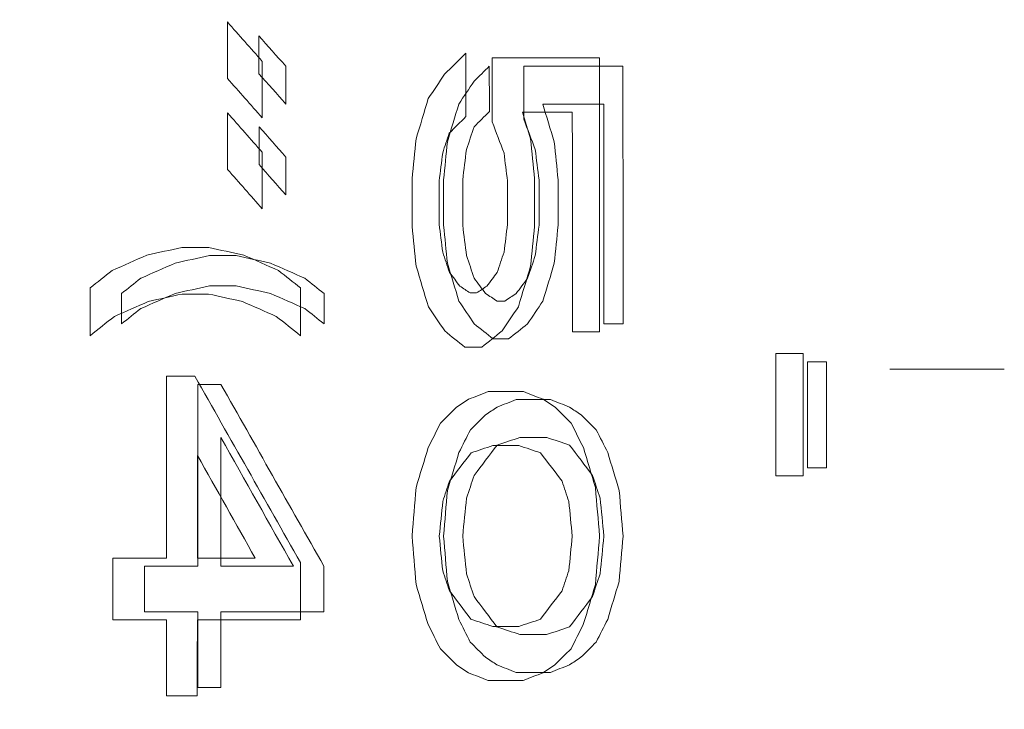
# Model space of a CAD drawing. Header units: millimetres. Extents: x -10 to 594, y 0 to 420.
# Tile 394 of 656: x 203.805 to 204.011, y 280.945 to 281.089. Entities that reach past the tile are written whole.
import ezdxf

# ---------------------------------------------------------------- set-up
doc = ezdxf.new("R2010")
doc.units = ezdxf.units.MM
doc.layers.add('1', color=7, linetype='Continuous', true_color=0xffffff)

msp = doc.modelspace()

# ---------------------------------------------------------------- linework, layer by layer
at = {"layer": '1', "color": 155, "linetype": 'Continuous', "lineweight": 18}
for points, knots in [([(203.87674, 278.47357), (203.79781, 278.47341), (203.64099, 278.50646), (203.34149, 278.70034), (203.01215, 279.17146), (202.74375, 280.01789), (202.64785, 281.01625), (202.74375, 282.01461), (203.01215, 282.86104), (203.34149, 283.33215), (203.64099, 283.52603), (203.79781, 283.55909), (203.87674, 283.55892)], [0, 0, 0, 0, 0.0625, 0.125, 0.25, 0.375, 0.5, 0.625, 0.75, 0.875, 0.9375, 1, 1, 1, 1]), ([(203.87674, 283.55892), (203.79781, 283.55909), (203.64099, 283.52603), (203.34149, 283.33215), (203.01215, 282.86104), (202.74375, 282.01461), (202.64785, 281.01625), (202.74375, 280.01789), (203.01215, 279.17146), (203.34149, 278.70034), (203.64099, 278.50646), (203.79781, 278.47341), (203.87674, 278.47357)], [0, 0, 0, 0, 0.0625, 0.125, 0.25, 0.375, 0.5, 0.625, 0.75, 0.875, 0.9375, 1, 1, 1, 1]), ([(203.89065, 278.4889), (203.81225, 278.48873), (203.6565, 278.52159), (203.35905, 278.7143), (203.032, 279.18258), (202.76552, 280.0239), (202.67033, 281.01625), (202.76552, 282.00859), (203.032, 282.84992), (203.35905, 283.31819), (203.6565, 283.51091), (203.81225, 283.54376), (203.89065, 283.54359)], [0, 0, 0, 0, 0.0625, 0.125, 0.25, 0.375, 0.5, 0.625, 0.75, 0.875, 0.9375, 1, 1, 1, 1]), ([(203.89065, 283.54359), (203.81225, 283.54376), (203.6565, 283.51091), (203.35905, 283.31819), (203.032, 282.84992), (202.76552, 282.00859), (202.67033, 281.01625), (202.76552, 280.0239), (203.032, 279.18258), (203.35905, 278.7143), (203.6565, 278.52159), (203.81225, 278.48873), (203.89065, 278.4889)], [0, 0, 0, 0, 0.0625, 0.125, 0.25, 0.375, 0.5, 0.625, 0.75, 0.875, 0.9375, 1, 1, 1, 1]), ([(203.9277, 283.34978), (203.85515, 283.34994), (203.71099, 283.3196), (203.43567, 283.14166), (203.13328, 282.7093), (202.88785, 281.93249), (202.80052, 281.01625), (202.88785, 280.1), (203.13328, 279.32319), (203.43567, 278.89083), (203.71099, 278.71289), (203.85515, 278.68255), (203.9277, 278.68271)], [0, 0, 0, 0, 0.0625, 0.125, 0.25, 0.375, 0.5, 0.625, 0.75, 0.875, 0.9375, 1, 1, 1, 1]), ([(203.9277, 278.68271), (203.85515, 278.68255), (203.71099, 278.71289), (203.43567, 278.89083), (203.13328, 279.32319), (202.88785, 280.1), (202.80052, 281.01625), (202.88785, 281.93249), (203.13328, 282.7093), (203.43567, 283.14166), (203.71099, 283.3196), (203.85515, 283.34994), (203.9277, 283.34978)], [0, 0, 0, 0, 0.0625, 0.125, 0.25, 0.375, 0.5, 0.625, 0.75, 0.875, 0.9375, 1, 1, 1, 1]), ([(204.40352, 278.79375), (204.33394, 278.7936), (204.19588, 278.82249), (203.93276, 278.99196), (203.64432, 279.40375), (203.41025, 280.1436), (203.32698, 281.01625), (203.41025, 281.88889), (203.64432, 282.62874), (203.93276, 283.04053), (204.19588, 283.21), (204.33394, 283.23889), (204.40352, 283.23875)], [0, 0, 0, 0, 0.0625, 0.125, 0.25, 0.375, 0.5, 0.625, 0.75, 0.875, 0.9375, 1, 1, 1, 1]), ([(204.40352, 283.23875), (204.40271, 283.23875), (204.40107, 283.23875), (204.39862, 283.23873), (204.39617, 283.23871), (204.39372, 283.23867), (204.39127, 283.23862), (204.38882, 283.23856), (204.38637, 283.23849), (204.38392, 283.23841), (204.38148, 283.23831), (204.37903, 283.2382), (204.37658, 283.23808), (204.37414, 283.23795), (204.37169, 283.23781), (204.36925, 283.23765), (204.36681, 283.23748), (204.36437, 283.2373), (204.36193, 283.23711), (204.35949, 283.23691), (204.35705, 283.23669), (204.35461, 283.23646), (204.35217, 283.23622), (204.34973, 283.23597), (204.34729, 283.23571), (204.34486, 283.23543), (204.34242, 283.23515), (204.33999, 283.23485), (204.33755, 283.23453), (204.33512, 283.23421), (204.33269, 283.23388), (204.33026, 283.23353), (204.32782, 283.23317), (204.32539, 283.2328), (204.32296, 283.23242), (204.32053, 283.23202), (204.31811, 283.23161), (204.31568, 283.2312), (204.31325, 283.23076), (204.31082, 283.23032), (204.3084, 283.22987), (204.30597, 283.2294), (204.30355, 283.22892), (204.30113, 283.22843), (204.2987, 283.22793), (204.29628, 283.22741), (204.29386, 283.22689), (204.29144, 283.22635), (204.28902, 283.2258), (204.2866, 283.22524), (204.28418, 283.22466), (204.28176, 283.22408), (204.27934, 283.22348), (204.27692, 283.22287), (204.27451, 283.22225), (204.27209, 283.22161), (204.26968, 283.22097), (204.26726, 283.22031), (204.26485, 283.21964), (204.26243, 283.21896), (204.26002, 283.21827), (204.25761, 283.21756), (204.2552, 283.21684), (204.25279, 283.21611), (204.25038, 283.21537), (204.24797, 283.21462), (204.24556, 283.21385), (204.24315, 283.21308), (204.24074, 283.21229), (204.23834, 283.21149), (204.23593, 283.21067), (204.23352, 283.20985), (204.23112, 283.20901), (204.22871, 283.20816), (204.22631, 283.2073), (204.22391, 283.20643), (204.2215, 283.20555), (204.2191, 283.20465), (204.2167, 283.20374), (204.2143, 283.20282), (204.2119, 283.20189), (204.2095, 283.20094), (204.2071, 283.19999), (204.2047, 283.19902), (204.2023, 283.19804), (204.1999, 283.19705), (204.18479, 283.19072), (204.15713, 283.17787), (204.1173, 283.15582), (204.07802, 283.13051), (204.03929, 283.10193), (203.99797, 283.06746), (203.95432, 283.02621), (203.90866, 282.97716), (203.86414, 282.9233), (203.82084, 282.86476), (203.77892, 282.80184), (203.73854, 282.73473), (203.69979, 282.66355), (203.6627, 282.5884), (203.62734, 282.50947), (203.59381, 282.42691), (203.56215, 282.34083), (203.52913, 282.2415), (203.49572, 282.1281), (203.46318, 281.99979), (203.43707, 281.87842), (203.41636, 281.76547), (203.40009, 281.66198), (203.38623, 281.55674), (203.37481, 281.44998), (203.36586, 281.34218), (203.35944, 281.23381), (203.35559, 281.12513), (203.35431, 281.01625), (203.35559, 280.90737), (203.35944, 280.79869), (203.36586, 280.69032), (203.37481, 280.58252), (203.38623, 280.47576), (203.40009, 280.37052), (203.41635, 280.26703), (203.435, 280.16536), (203.45597, 280.06574), (203.47923, 279.96839), (203.50473, 279.87344), (203.53242, 279.78108), (203.56215, 279.69166), (203.5938, 279.60559), (203.62734, 279.52303), (203.66269, 279.44409), (203.69978, 279.36894), (203.73854, 279.29777), (203.77891, 279.23066), (203.82084, 279.16773), (203.86414, 279.1092), (203.90865, 279.05534), (203.95432, 279.00629), (204.00109, 278.96208), (204.04887, 278.92281), (204.09755, 278.8886), (204.14711, 278.8595), (204.18209, 278.84287), (204.20193, 278.8346), (204.20637, 278.83279), (204.2108, 278.83103), (204.21523, 278.8293), (204.21967, 278.82762), (204.22411, 278.82598), (204.22855, 278.82438), (204.233, 278.82282), (204.23744, 278.8213), (204.24189, 278.81982), (204.24634, 278.81838), (204.25079, 278.81698), (204.25525, 278.81563), (204.2597, 278.81431), (204.26416, 278.81304), (204.26862, 278.8118), (204.27309, 278.81061), (204.27755, 278.80946), (204.28202, 278.80834), (204.28649, 278.80727), (204.29096, 278.80624), (204.29543, 278.80525), (204.29991, 278.8043), (204.30439, 278.8034), (204.30887, 278.80253), (204.31335, 278.8017), (204.31784, 278.80092), (204.32233, 278.80017), (204.32682, 278.79947), (204.33131, 278.79881), (204.33581, 278.79818), (204.3403, 278.7976), (204.3448, 278.79706), (204.34931, 278.79656), (204.35381, 278.7961), (204.35832, 278.79568), (204.36283, 278.7953), (204.36734, 278.79497), (204.37185, 278.79467), (204.37637, 278.79442), (204.38089, 278.7942), (204.38541, 278.79403), (204.38994, 278.79389), (204.39446, 278.7938), (204.39899, 278.79375), (204.40201, 278.79375), (204.40352, 278.79375)], [0, 0, 0, 0, 0.000746, 0.001492, 0.002237, 0.002983, 0.003728, 0.004473, 0.005218, 0.005962, 0.006707, 0.007451, 0.008195, 0.008939, 0.009683, 0.010427, 0.01117, 0.011913, 0.012657, 0.0134, 0.014143, 0.014885, 0.015628, 0.016371, 0.017113, 0.017855, 0.018598, 0.01934, 0.020082, 0.020824, 0.021566, 0.022307, 0.023049, 0.023791, 0.024532, 0.025274, 0.026015, 0.026757, 0.027498, 0.028239, 0.02898, 0.029722, 0.030463, 0.031204, 0.031945, 0.032686, 0.033427, 0.034168, 0.034909, 0.03565, 0.036391, 0.037132, 0.037874, 0.038615, 0.039356, 0.040097, 0.040838, 0.041579, 0.04232, 0.043062, 0.043803, 0.044545, 0.045286, 0.046027, 0.046769, 0.047511, 0.048252, 0.048994, 0.049736, 0.050478, 0.05122, 0.051962, 0.052705, 0.053447, 0.054189, 0.054932, 0.055675, 0.056418, 0.057161, 0.057904, 0.058647, 0.05939, 0.060134, 0.060878, 0.061621, 0.062365, 0.06311, 0.075698, 0.088229, 0.100725, 0.113207, 0.125697, 0.14129, 0.156857, 0.172441, 0.188081, 0.20372, 0.219302, 0.234867, 0.250452, 0.266047, 0.281627, 0.297231, 0.312895, 0.333766, 0.354549, 0.375329, 0.390906, 0.406468, 0.422052, 0.437697, 0.453344, 0.468917, 0.484456, 0.499999, 0.515541, 0.531079, 0.546652, 0.5623, 0.577944, 0.593528, 0.60909, 0.624668, 0.640257, 0.655835, 0.67144, 0.687107, 0.70277, 0.718373, 0.733954, 0.74955, 0.765134, 0.780698, 0.796281, 0.811921, 0.82756, 0.843143, 0.858711, 0.874306, 0.889914, 0.905519, 0.921164, 0.93689, 0.938265, 0.93964, 0.941013, 0.942387, 0.94376, 0.945132, 0.946504, 0.947876, 0.949247, 0.950618, 0.951989, 0.953359, 0.954729, 0.956099, 0.957469, 0.958839, 0.960208, 0.961578, 0.962947, 0.964317, 0.965686, 0.967055, 0.968425, 0.969794, 0.971164, 0.972534, 0.973903, 0.975274, 0.976644, 0.978014, 0.979385, 0.980756, 0.982128, 0.9835, 0.984872, 0.986244, 0.987618, 0.988991, 0.990365, 0.99174, 0.993115, 0.994491, 0.995867, 0.997244, 0.998622, 1, 1, 1, 1]), ([(203.85018, 281.04006), (203.84925, 281.04006), (203.84738, 281.04006), (203.84552, 281.04006), (203.84459, 281.04006)], [0, 0, 0, 0, 0.5, 1, 1, 1, 1]), ([(203.84459, 281.03371), (203.84552, 281.03371), (203.84739, 281.03371), (203.84925, 281.03371), (203.85018, 281.03371)], [0, 0, 0, 0, 0.5, 1, 1, 1, 1]), ([(203.96317, 280.99391), (203.96317, 281.00135), (203.96317, 281.0099), (203.96317, 281.01844), (203.96317, 281.01953)], [0, 0, 0, 0, 0.871665, 1, 1, 1, 1]), ([(203.96884, 281.01953), (203.96884, 281.01844), (203.96884, 281.0099), (203.96884, 281.00135), (203.96884, 280.99391)], [0, 0, 0, 0, 0.128335, 1, 1, 1, 1]), ([(203.91599, 281.0099), (203.91399, 281.0099), (203.91159, 281.0099), (203.9092, 281.0099), (203.9088, 281.0099)], [0, 0, 0, 0, 0.833333, 1, 1, 1, 1]), ([(203.90959, 281.00196), (203.90973, 281.00196), (203.91159, 281.00196), (203.91346, 281.00196), (203.91519, 281.00196)], [0, 0, 0, 0, 0.071429, 1, 1, 1, 1]), ([(203.86217, 280.97497), (203.85724, 280.97497), (203.85217, 280.97497), (203.84711, 280.97497), (203.84698, 280.97497)], [0, 0, 0, 0, 0.973684, 1, 1, 1, 1]), ([(203.84697, 280.96545), (203.8471, 280.96545), (203.8543, 280.96545), (203.86149, 280.96545), (203.86855, 280.96545)], [0, 0, 0, 0, 0.018519, 1, 1, 1, 1]), ([(203.91517, 280.96068), (203.91344, 280.96068), (203.91157, 280.96068), (203.90971, 280.96068), (203.90957, 280.96068)], [0, 0, 0, 0, 0.928571, 1, 1, 1, 1]), ([(203.90877, 280.95275), (203.90917, 280.95275), (203.91156, 280.95275), (203.91396, 280.95275), (203.91596, 280.95275)], [0, 0, 0, 0, 0.166667, 1, 1, 1, 1])]:
    msp.add_open_spline(points, degree=3, knots=knots, dxfattribs=at)
for points in [[(203.84835, 281.089), (203.85078, 281.08625), (203.85321, 281.08349), (203.85563, 281.08074)], [(203.84836, 281.07716), (203.84836, 281.08111), (203.84836, 281.08505), (203.84835, 281.089)], [(203.85495, 281.0861), (203.85495, 281.08345), (203.85495, 281.0808), (203.85496, 281.07816)], [(203.86055, 281.07975), (203.85868, 281.08186), (203.85682, 281.08398), (203.85495, 281.0861)], [(203.89378, 281.07803), (203.89527, 281.07951), (203.89676, 281.08099), (203.89825, 281.08247)], [(203.89825, 281.08247), (203.89825, 281.07804), (203.89826, 281.0736), (203.89826, 281.06916)], [(203.85563, 281.08074), (203.85564, 281.0768), (203.85564, 281.07285), (203.85564, 281.06891)], [(203.90376, 281.08145), (203.91125, 281.08145), (203.91873, 281.08145), (203.92621, 281.08145)], [(203.90378, 281.06806), (203.90377, 281.07252), (203.90377, 281.07698), (203.90376, 281.08145)], [(203.92621, 281.08145), (203.92623, 281.06232), (203.92624, 281.0432), (203.92624, 281.02407)], [(203.85496, 281.07816), (203.85682, 281.07604), (203.85869, 281.07392), (203.86056, 281.07181)], [(203.86056, 281.07181), (203.86056, 281.07445), (203.86055, 281.0771), (203.86055, 281.07975)], [(203.8904, 281.07298), (203.89153, 281.07467), (203.89266, 281.07635), (203.89378, 281.07803)], [(203.90317, 281.07975), (203.90211, 281.07869), (203.90105, 281.07763), (203.89998, 281.07657)], [(203.90318, 281.07022), (203.90318, 281.0734), (203.90318, 281.07657), (203.90317, 281.07975)], [(203.91037, 281.07975), (203.91037, 281.07604), (203.91037, 281.07234), (203.91038, 281.06863)], [(203.93114, 281.07975), (203.92422, 281.07975), (203.91729, 281.07975), (203.91037, 281.07975)], [(203.93117, 281.02577), (203.93117, 281.04376), (203.93116, 281.06175), (203.93114, 281.07975)], [(203.85564, 281.06891), (203.85322, 281.07166), (203.85079, 281.07441), (203.84836, 281.07716)], [(203.89998, 281.07657), (203.89892, 281.07498), (203.89785, 281.0734), (203.89679, 281.07181)], [(203.88785, 281.0645), (203.8887, 281.06733), (203.88955, 281.07016), (203.8904, 281.07298)], [(203.89679, 281.07181), (203.89599, 281.06916), (203.89519, 281.06652), (203.8944, 281.06387)], [(203.91437, 281.07181), (203.91863, 281.07181), (203.92289, 281.07181), (203.92715, 281.07181)], [(203.91677, 281.06387), (203.91597, 281.06652), (203.91517, 281.06916), (203.91437, 281.07181)], [(203.92715, 281.07181), (203.92716, 281.05646), (203.92717, 281.04112), (203.92717, 281.02577)], [(203.84837, 281.06995), (203.8508, 281.0672), (203.85322, 281.06444), (203.85565, 281.06169)], [(203.84838, 281.05811), (203.84838, 281.06206), (203.84837, 281.066), (203.84837, 281.06995)], [(203.89999, 281.06705), (203.90105, 281.0681), (203.90212, 281.06916), (203.90318, 281.07022)], [(203.9101, 281.07011), (203.91067, 281.06824), (203.91123, 281.06637), (203.9118, 281.0645)], [(203.92055, 281.07011), (203.91707, 281.07011), (203.91359, 281.07011), (203.9101, 281.07011)], [(203.92057, 281.02407), (203.92057, 281.03941), (203.92056, 281.05476), (203.92055, 281.07011)], [(203.89826, 281.06916), (203.89711, 281.06801), (203.89595, 281.06686), (203.8948, 281.06572)], [(203.90625, 281.06152), (203.90542, 281.0637), (203.9046, 281.06588), (203.90378, 281.06806)], [(203.91038, 281.06863), (203.91118, 281.06652), (203.91198, 281.0644), (203.91278, 281.06228)], [(203.85497, 281.06705), (203.85497, 281.0644), (203.85497, 281.06175), (203.85497, 281.05911)], [(203.86056, 281.0607), (203.8587, 281.06281), (203.85683, 281.06493), (203.85497, 281.06705)], [(203.8948, 281.06572), (203.89434, 281.06433), (203.89387, 281.06295), (203.89341, 281.06157)], [(203.89839, 281.06228), (203.89893, 281.06387), (203.89946, 281.06546), (203.89999, 281.06705)], [(203.88701, 281.05611), (203.88729, 281.0589), (203.88757, 281.0617), (203.88785, 281.0645)], [(203.8944, 281.06387), (203.89413, 281.06122), (203.89387, 281.05858), (203.8936, 281.05593)], [(203.9118, 281.0645), (203.91208, 281.0617), (203.91237, 281.0589), (203.91265, 281.05611)], [(203.91757, 281.05593), (203.91731, 281.05858), (203.91704, 281.06122), (203.91677, 281.06387)], [(203.85565, 281.06169), (203.85565, 281.05775), (203.85565, 281.0538), (203.85566, 281.04986)], [(203.89341, 281.06157), (203.89317, 281.05962), (203.89292, 281.05767), (203.89268, 281.05572)], [(203.8976, 281.05593), (203.89786, 281.05805), (203.89813, 281.06017), (203.89839, 281.06228)], [(203.90698, 281.05572), (203.90674, 281.05765), (203.90649, 281.05959), (203.90625, 281.06152)], [(203.91278, 281.06228), (203.91304, 281.06017), (203.91331, 281.05805), (203.91358, 281.05593)], [(203.86057, 281.05276), (203.86057, 281.0554), (203.86057, 281.05805), (203.86056, 281.0607)], [(203.85566, 281.04986), (203.85323, 281.05261), (203.8508, 281.05536), (203.84838, 281.05811)], [(203.85497, 281.05911), (203.85684, 281.05699), (203.8587, 281.05487), (203.86057, 281.05276)], [(203.88701, 281.04624), (203.88701, 281.04953), (203.88701, 281.05282), (203.88701, 281.05611)], [(203.89268, 281.05572), (203.89268, 281.05269), (203.89268, 281.04965), (203.89268, 281.04662)], [(203.8936, 281.05593), (203.8936, 281.05276), (203.89361, 281.04958), (203.89361, 281.04641)], [(203.8976, 281.04641), (203.8976, 281.04958), (203.8976, 281.05276), (203.8976, 281.05593)], [(203.90699, 281.04662), (203.90698, 281.04965), (203.90698, 281.05269), (203.90698, 281.05572)], [(203.91265, 281.05611), (203.91265, 281.05282), (203.91266, 281.04953), (203.91266, 281.04624)], [(203.91358, 281.05593), (203.91358, 281.05276), (203.91358, 281.04958), (203.91358, 281.04641)], [(203.91758, 281.04641), (203.91758, 281.04958), (203.91758, 281.05276), (203.91757, 281.05593)], [(203.88786, 281.03784), (203.88758, 281.04064), (203.88729, 281.04344), (203.88701, 281.04624)], [(203.89268, 281.04662), (203.89293, 281.04467), (203.89318, 281.04272), (203.89342, 281.04077)], [(203.89361, 281.04641), (203.89387, 281.04376), (203.89414, 281.04112), (203.89441, 281.03847)], [(203.8984, 281.04006), (203.89814, 281.04217), (203.89787, 281.04429), (203.8976, 281.04641)], [(203.90625, 281.04077), (203.9065, 281.04272), (203.90674, 281.04467), (203.90699, 281.04662)], [(203.91266, 281.04624), (203.91238, 281.04344), (203.9121, 281.04064), (203.91181, 281.03784)], [(203.91358, 281.04641), (203.91332, 281.04429), (203.91305, 281.04217), (203.91279, 281.04006)], [(203.91678, 281.03847), (203.91705, 281.04112), (203.91731, 281.04376), (203.91758, 281.04641)], [(203.83151, 281.04015), (203.83393, 281.04069), (203.83636, 281.04122), (203.83879, 281.04176)], [(203.83879, 281.04176), (203.84068, 281.04176), (203.84258, 281.04176), (203.84448, 281.04176)], [(203.84448, 281.04176), (203.8469, 281.04122), (203.84933, 281.04069), (203.85176, 281.04015)], [(203.89342, 281.04077), (203.8939, 281.03936), (203.89437, 281.03795), (203.89484, 281.03653)], [(203.90483, 281.03653), (203.90531, 281.03795), (203.90578, 281.03936), (203.90625, 281.04077)], [(203.8242, 281.03693), (203.82664, 281.038), (203.82907, 281.03908), (203.83151, 281.04015)], [(203.84459, 281.04006), (203.84219, 281.03953), (203.83979, 281.039), (203.83739, 281.03847)], [(203.85738, 281.03847), (203.85498, 281.039), (203.85258, 281.03953), (203.85018, 281.04006)], [(203.85176, 281.04015), (203.85419, 281.03908), (203.85663, 281.038), (203.85906, 281.03693)], [(203.9, 281.0353), (203.89947, 281.03688), (203.89894, 281.03847), (203.8984, 281.04006)], [(203.91279, 281.04006), (203.91226, 281.03847), (203.91172, 281.03688), (203.91119, 281.0353)], [(203.81961, 281.03328), (203.82114, 281.0345), (203.82267, 281.03571), (203.8242, 281.03693)], [(203.83739, 281.03847), (203.83499, 281.03741), (203.8326, 281.03635), (203.8302, 281.0353)], [(203.86457, 281.0353), (203.86217, 281.03635), (203.85978, 281.03741), (203.85738, 281.03847)], [(203.85906, 281.03693), (203.86059, 281.03571), (203.86212, 281.0345), (203.86365, 281.03328)], [(203.89042, 281.02936), (203.88957, 281.03219), (203.88871, 281.03501), (203.88786, 281.03784)], [(203.89441, 281.03847), (203.89521, 281.03582), (203.89601, 281.03318), (203.89681, 281.03053)], [(203.91181, 281.03784), (203.91096, 281.03501), (203.91011, 281.03219), (203.90926, 281.02936)], [(203.91439, 281.03053), (203.91519, 281.03318), (203.91599, 281.03582), (203.91678, 281.03847)], [(203.8302, 281.0353), (203.82886, 281.03424), (203.82753, 281.03318), (203.8262, 281.03212)], [(203.86857, 281.03212), (203.86724, 281.03318), (203.8659, 281.03424), (203.86457, 281.0353)], [(203.89484, 281.03653), (203.89557, 281.03558), (203.89629, 281.03462), (203.89701, 281.03367)], [(203.9024, 281.03212), (203.9016, 281.03318), (203.9008, 281.03424), (203.9, 281.0353)], [(203.90267, 281.03367), (203.90339, 281.03462), (203.90411, 281.03558), (203.90483, 281.03653)], [(203.91119, 281.0353), (203.91039, 281.03424), (203.90959, 281.03318), (203.90879, 281.03212)], [(203.81961, 281.02328), (203.81961, 281.02661), (203.81961, 281.02995), (203.81961, 281.03328)], [(203.83739, 281.03212), (203.83979, 281.03265), (203.84219, 281.03318), (203.84459, 281.03371)], [(203.85018, 281.03371), (203.85258, 281.03318), (203.85498, 281.03265), (203.85738, 281.03212)], [(203.86365, 281.03328), (203.86365, 281.02995), (203.86366, 281.02661), (203.86366, 281.02328)], [(203.89701, 281.03367), (203.89773, 281.03319), (203.89845, 281.03271), (203.89917, 281.03223)], [(203.9005, 281.03223), (203.90123, 281.03271), (203.90195, 281.03319), (203.90267, 281.03367)], [(203.83178, 281.03044), (203.82942, 281.0294), (203.82706, 281.02835), (203.82469, 281.02731)], [(203.8262, 281.03212), (203.8262, 281.03), (203.8262, 281.02789), (203.8262, 281.02577)], [(203.8302, 281.02895), (203.8326, 281.03), (203.83499, 281.03106), (203.83739, 281.03212)], [(203.83888, 281.03201), (203.83651, 281.03148), (203.83415, 281.03096), (203.83178, 281.03044)], [(203.84439, 281.03201), (203.84255, 281.03201), (203.84072, 281.03201), (203.83888, 281.03201)], [(203.85149, 281.03044), (203.84912, 281.03096), (203.84676, 281.03148), (203.84439, 281.03201)], [(203.85858, 281.02731), (203.85622, 281.02835), (203.85385, 281.0294), (203.85149, 281.03044)], [(203.85738, 281.03212), (203.85978, 281.03106), (203.86218, 281.03), (203.86457, 281.02895)], [(203.86857, 281.02577), (203.86857, 281.02789), (203.86857, 281.03), (203.86857, 281.03212)], [(203.89681, 281.03053), (203.89787, 281.02895), (203.89894, 281.02736), (203.90001, 281.02577)], [(203.89917, 281.03223), (203.89962, 281.03223), (203.90006, 281.03223), (203.9005, 281.03223)], [(203.9048, 281.03053), (203.904, 281.03106), (203.9032, 281.03159), (203.9024, 281.03212)], [(203.9064, 281.03053), (203.90587, 281.03053), (203.90533, 281.03053), (203.9048, 281.03053)], [(203.90879, 281.03212), (203.908, 281.03159), (203.9072, 281.03106), (203.9064, 281.03053)], [(203.91119, 281.02577), (203.91226, 281.02736), (203.91332, 281.02895), (203.91439, 281.03053)], [(203.8262, 281.02577), (203.82753, 281.02683), (203.82887, 281.02789), (203.8302, 281.02895)], [(203.86457, 281.02895), (203.86591, 281.02789), (203.86724, 281.02683), (203.86857, 281.02577)], [(203.89384, 281.02427), (203.8927, 281.02596), (203.89156, 281.02766), (203.89042, 281.02936)], [(203.90926, 281.02936), (203.90812, 281.02766), (203.90698, 281.02596), (203.90584, 281.02427)], [(203.82469, 281.02731), (203.823, 281.02597), (203.82131, 281.02462), (203.81961, 281.02328)], [(203.86366, 281.02328), (203.86196, 281.02462), (203.86027, 281.02597), (203.85858, 281.02731)], [(203.89808, 281.02089), (203.89667, 281.02202), (203.89525, 281.02314), (203.89384, 281.02427)], [(203.90001, 281.02577), (203.90134, 281.02471), (203.90267, 281.02365), (203.904, 281.0226)], [(203.90584, 281.02427), (203.90443, 281.02314), (203.90301, 281.02202), (203.9016, 281.02089)], [(203.9072, 281.0226), (203.90853, 281.02365), (203.90986, 281.02471), (203.91119, 281.02577)], [(203.92717, 281.02577), (203.9285, 281.02577), (203.92984, 281.02577), (203.93117, 281.02577)], [(203.904, 281.0226), (203.90507, 281.0226), (203.90613, 281.0226), (203.9072, 281.0226)], [(203.92624, 281.02407), (203.92435, 281.02407), (203.92246, 281.02407), (203.92057, 281.02407)], [(203.9016, 281.02089), (203.90043, 281.02089), (203.89926, 281.02089), (203.89808, 281.02089)], [(203.96317, 281.01953), (203.96506, 281.01953), (203.96695, 281.01953), (203.96884, 281.01953)], [(203.96978, 281.01783), (203.96978, 281.01042), (203.96978, 281.00302), (203.96977, 280.99561)], [(203.97377, 281.01783), (203.97244, 281.01783), (203.97111, 281.01783), (203.96978, 281.01783)], [(203.97377, 280.99561), (203.97377, 281.00302), (203.97377, 281.01042), (203.97377, 281.01783)], [(204.01098, 281.01625), (204.00299, 281.01625), (203.995, 281.01625), (203.98702, 281.01625)], [(203.98702, 281.01625), (203.995, 281.01625), (204.00299, 281.01625), (204.01098, 281.01625)], [(203.83559, 280.97667), (203.8356, 280.98937), (203.8356, 281.00207), (203.8356, 281.01477)], [(203.8356, 281.01477), (203.83759, 281.01477), (203.83957, 281.01477), (203.84155, 281.01477)], [(203.84155, 281.01477), (203.84892, 281.00176), (203.85628, 280.98875), (203.86364, 280.97575)], [(203.84219, 281.01307), (203.84219, 281.00037), (203.84219, 280.98767), (203.84218, 280.97497)], [(203.84699, 281.01307), (203.84539, 281.01307), (203.84379, 281.01307), (203.84219, 281.01307)], [(203.86856, 280.97497), (203.86137, 280.98767), (203.85418, 281.00037), (203.84699, 281.01307)], [(203.89633, 281.0083), (203.89716, 281.00885), (203.898, 281.00941), (203.89883, 281.00996)], [(203.89883, 281.00996), (203.90021, 281.0105), (203.90158, 281.01105), (203.90296, 281.0116)], [(203.90296, 281.0116), (203.90541, 281.0116), (203.90786, 281.0116), (203.91031, 281.0116)], [(203.9088, 281.0099), (203.90746, 281.00937), (203.90613, 281.00884), (203.9048, 281.00831)], [(203.91031, 281.0116), (203.91168, 281.01105), (203.91306, 281.0105), (203.91443, 281.00996)], [(203.91443, 281.00996), (203.91527, 281.00941), (203.9161, 281.00885), (203.91693, 281.0083)], [(203.91998, 281.00831), (203.91865, 281.00884), (203.91732, 281.00937), (203.91599, 281.0099)], [(203.89296, 281.00495), (203.89408, 281.00607), (203.89521, 281.00719), (203.89633, 281.0083)], [(203.9048, 281.00831), (203.904, 281.00778), (203.9032, 281.00725), (203.9024, 281.00672)], [(203.91693, 281.0083), (203.91806, 281.00719), (203.91918, 281.00607), (203.9203, 281.00495)], [(203.92238, 281.00672), (203.92158, 281.00725), (203.92078, 281.00778), (203.91998, 281.00831)], [(203.9024, 281.00672), (203.90134, 281.00566), (203.90027, 281.0046), (203.89921, 281.00355)], [(203.92557, 281.00355), (203.92451, 281.0046), (203.92344, 281.00566), (203.92238, 281.00672)], [(203.89039, 280.99985), (203.89125, 281.00155), (203.8921, 281.00325), (203.89296, 281.00495)], [(203.9203, 281.00495), (203.92116, 281.00325), (203.92201, 281.00155), (203.92287, 280.99985)], [(203.84698, 280.97497), (203.84698, 280.98397), (203.84699, 280.99296), (203.84699, 281.00196)], [(203.84699, 281.00196), (203.85205, 280.99296), (203.85711, 280.98397), (203.86217, 280.97497)], [(203.89921, 281.00355), (203.89841, 281.00196), (203.89761, 281.00037), (203.89681, 280.99878)], [(203.9048, 281.00037), (203.9064, 281.0009), (203.908, 281.00143), (203.90959, 281.00196)], [(203.91519, 281.00196), (203.91679, 281.00143), (203.91838, 281.0009), (203.91998, 281.00037)], [(203.92797, 280.99878), (203.92717, 281.00037), (203.92637, 281.00196), (203.92557, 281.00355)], [(203.88785, 280.99145), (203.8887, 280.99425), (203.88954, 280.99705), (203.89039, 280.99985)], [(203.9039, 281.00026), (203.90238, 280.99975), (203.90087, 280.99925), (203.89935, 280.99875)], [(203.9, 280.99402), (203.9016, 280.99614), (203.9032, 280.99825), (203.9048, 281.00037)], [(203.90936, 281.00026), (203.90754, 281.00026), (203.90572, 281.00026), (203.9039, 281.00026)], [(203.91391, 280.99875), (203.91239, 280.99925), (203.91088, 280.99975), (203.90936, 281.00026)], [(203.91998, 281.00037), (203.92158, 280.99825), (203.92318, 280.99614), (203.92477, 280.99402)], [(203.92287, 280.99985), (203.92371, 280.99705), (203.92456, 280.99425), (203.9254, 280.99145)], [(203.84207, 280.99821), (203.84207, 280.99103), (203.84207, 280.98385), (203.84206, 280.97667)], [(203.85418, 280.97667), (203.85015, 280.98385), (203.84611, 280.99103), (203.84207, 280.99821)], [(203.89681, 280.99878), (203.89601, 280.99614), (203.89521, 280.99349), (203.89441, 280.99085)], [(203.89935, 280.99875), (203.89785, 280.99676), (203.89635, 280.99477), (203.89484, 280.99278)], [(203.91841, 280.99278), (203.91691, 280.99477), (203.91541, 280.99676), (203.91391, 280.99875)], [(203.93036, 280.99085), (203.92957, 280.99349), (203.92877, 280.99614), (203.92797, 280.99878)], [(203.96977, 280.99561), (203.9711, 280.99561), (203.97244, 280.99561), (203.97377, 280.99561)], [(203.8984, 280.98926), (203.89894, 280.99085), (203.89947, 280.99243), (203.9, 280.99402)], [(203.92477, 280.99402), (203.92531, 280.99243), (203.92584, 280.99085), (203.92637, 280.98926)], [(203.96884, 280.99391), (203.96695, 280.99391), (203.96506, 280.99391), (203.96317, 280.99391)], [(203.887, 280.98132), (203.88728, 280.9847), (203.88757, 280.98808), (203.88785, 280.99145)], [(203.89484, 280.99278), (203.89437, 280.99138), (203.8939, 280.98998), (203.89343, 280.98858)], [(203.91982, 280.98858), (203.91935, 280.98998), (203.91888, 280.99138), (203.91841, 280.99278)], [(203.9254, 280.99145), (203.92568, 280.98808), (203.92596, 280.9847), (203.92625, 280.98132)], [(203.89441, 280.99085), (203.89414, 280.98767), (203.89387, 280.9845), (203.89361, 280.98132)], [(203.8976, 280.98132), (203.89787, 280.98397), (203.89814, 280.98661), (203.8984, 280.98926)], [(203.92637, 280.98926), (203.92663, 280.98661), (203.9269, 280.98397), (203.92716, 280.98132)], [(203.93116, 280.98132), (203.93089, 280.9845), (203.93063, 280.98767), (203.93036, 280.99085)], [(203.89343, 280.98858), (203.89319, 280.98616), (203.89294, 280.98374), (203.8927, 280.98132)], [(203.92055, 280.98132), (203.9203, 280.98374), (203.92006, 280.98616), (203.91982, 280.98858)], [(203.88784, 280.97119), (203.88756, 280.97456), (203.88728, 280.97794), (203.887, 280.98132)], [(203.8927, 280.98132), (203.89294, 280.9789), (203.89318, 280.97648), (203.89342, 280.97406)], [(203.89361, 280.98132), (203.89387, 280.97815), (203.89413, 280.97497), (203.8944, 280.9718)], [(203.8984, 280.97338), (203.89813, 280.97603), (203.89787, 280.97867), (203.8976, 280.98132)], [(203.91981, 280.97406), (203.92006, 280.97648), (203.9203, 280.9789), (203.92055, 280.98132)], [(203.92625, 280.98132), (203.92596, 280.97794), (203.92568, 280.97456), (203.92539, 280.97119)], [(203.92716, 280.98132), (203.9269, 280.97867), (203.92663, 280.97603), (203.92636, 280.97338)], [(203.93036, 280.9718), (203.93062, 280.97497), (203.93089, 280.97815), (203.93116, 280.98132)], [(203.82439, 280.96374), (203.82439, 280.96805), (203.8244, 280.97236), (203.8244, 280.97667)], [(203.8244, 280.97667), (203.82813, 280.97667), (203.83186, 280.97667), (203.83559, 280.97667)], [(203.83099, 280.97497), (203.83099, 280.9718), (203.83098, 280.96862), (203.83098, 280.96545)], [(203.84218, 280.97497), (203.83845, 280.97497), (203.83472, 280.97497), (203.83099, 280.97497)], [(203.84206, 280.97667), (203.8461, 280.97667), (203.85014, 280.97667), (203.85418, 280.97667)], [(203.86364, 280.97575), (203.86364, 280.97174), (203.86364, 280.96774), (203.86364, 280.96374)], [(203.86855, 280.96545), (203.86856, 280.96862), (203.86856, 280.9718), (203.86856, 280.97497)], [(203.89342, 280.97406), (203.89389, 280.97266), (203.89436, 280.97126), (203.89483, 280.96986)], [(203.89999, 280.96862), (203.89946, 280.97021), (203.89893, 280.9718), (203.8984, 280.97338)], [(203.9184, 280.96986), (203.91887, 280.97126), (203.91934, 280.97266), (203.91981, 280.97406)], [(203.92636, 280.97338), (203.92583, 280.9718), (203.92529, 280.97021), (203.92476, 280.96862)], [(203.89037, 280.96279), (203.88953, 280.96559), (203.88868, 280.96839), (203.88784, 280.97119)], [(203.8944, 280.9718), (203.8952, 280.96915), (203.89599, 280.9665), (203.89679, 280.96386)], [(203.92539, 280.97119), (203.92454, 280.96839), (203.9237, 280.96559), (203.92285, 280.96279)], [(203.92795, 280.96386), (203.92875, 280.9665), (203.92955, 280.96915), (203.93036, 280.9718)], [(203.89483, 280.96986), (203.89633, 280.96787), (203.89783, 280.96588), (203.89933, 280.96389)], [(203.90478, 280.96227), (203.90318, 280.96439), (203.90159, 280.9665), (203.89999, 280.96862)], [(203.91389, 280.96389), (203.91539, 280.96588), (203.9169, 280.96787), (203.9184, 280.96986)], [(203.92476, 280.96862), (203.92316, 280.9665), (203.92156, 280.96439), (203.91996, 280.96227)], [(203.83098, 280.96545), (203.83471, 280.96545), (203.83844, 280.96545), (203.84217, 280.96545)], [(203.84217, 280.96545), (203.84217, 280.96015), (203.84217, 280.95486), (203.84216, 280.94957)], [(203.84696, 280.94957), (203.84696, 280.95486), (203.84697, 280.96015), (203.84697, 280.96545)], [(203.83558, 280.96374), (203.83185, 280.96374), (203.82812, 280.96374), (203.82439, 280.96374)], [(203.83557, 280.94787), (203.83557, 280.95316), (203.83558, 280.95845), (203.83558, 280.96374)], [(203.84206, 280.96374), (203.84205, 280.95845), (203.84205, 280.95316), (203.84204, 280.94787)], [(203.86364, 280.96374), (203.85644, 280.96374), (203.84925, 280.96374), (203.84206, 280.96374)], [(203.89293, 280.95769), (203.89208, 280.95939), (203.89122, 280.96109), (203.89037, 280.96279)], [(203.89679, 280.96386), (203.89759, 280.96227), (203.89839, 280.96068), (203.89918, 280.9591)], [(203.89933, 280.96389), (203.90085, 280.96339), (203.90236, 280.96289), (203.90388, 280.96238)], [(203.90934, 280.96238), (203.91086, 280.96289), (203.91237, 280.96339), (203.91389, 280.96389)], [(203.92285, 280.96279), (203.92199, 280.96109), (203.92113, 280.95939), (203.92028, 280.95769)], [(203.92555, 280.9591), (203.92635, 280.96068), (203.92715, 280.96227), (203.92795, 280.96386)], [(203.90388, 280.96238), (203.9057, 280.96238), (203.90752, 280.96238), (203.90934, 280.96238)], [(203.90957, 280.96068), (203.90798, 280.96121), (203.90638, 280.96174), (203.90478, 280.96227)], [(203.91996, 280.96227), (203.91836, 280.96174), (203.91677, 280.96121), (203.91517, 280.96068)], [(203.89918, 280.9591), (203.90025, 280.95804), (203.90131, 280.95698), (203.90238, 280.95592)], [(203.92235, 280.95592), (203.92342, 280.95698), (203.92449, 280.95804), (203.92555, 280.9591)], [(203.8963, 280.95434), (203.89518, 280.95546), (203.89406, 280.95657), (203.89293, 280.95769)], [(203.92028, 280.95769), (203.91915, 280.95657), (203.91803, 280.95546), (203.9169, 280.95434)], [(203.8988, 280.95268), (203.89797, 280.95324), (203.89713, 280.95379), (203.8963, 280.95434)], [(203.90238, 280.95592), (203.90318, 280.95539), (203.90398, 280.95486), (203.90477, 280.95433)], [(203.90477, 280.95433), (203.90611, 280.9538), (203.90744, 280.95327), (203.90877, 280.95275)], [(203.9169, 280.95434), (203.91607, 280.95379), (203.91524, 280.95324), (203.9144, 280.95268)], [(203.91596, 280.95275), (203.91729, 280.95327), (203.91862, 280.9538), (203.91996, 280.95433)], [(203.91996, 280.95433), (203.92075, 280.95486), (203.92155, 280.95539), (203.92235, 280.95592)], [(203.90292, 280.95104), (203.90155, 280.95159), (203.90017, 280.95214), (203.8988, 280.95268)], [(203.9144, 280.95268), (203.91303, 280.95214), (203.91165, 280.95159), (203.91028, 280.95104)], [(203.91028, 280.95104), (203.90783, 280.95104), (203.90537, 280.95104), (203.90292, 280.95104)], [(203.84216, 280.94957), (203.84376, 280.94957), (203.84536, 280.94957), (203.84696, 280.94957)], [(203.84204, 280.94787), (203.83988, 280.94787), (203.83773, 280.94787), (203.83557, 280.94787)]]:
    msp.add_open_spline(points, degree=3, dxfattribs=at)

doc.saveas('drawing.dxf')
